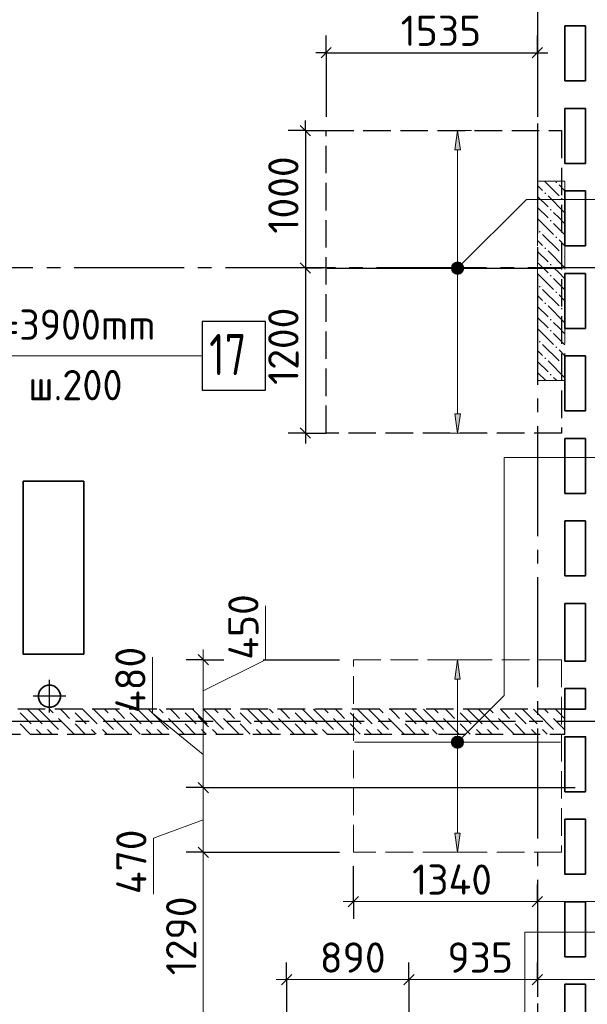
# Model space of a CAD drawing. Header units: millimetres. Extents: x 40580 to 1930067, y -240640 to 81020.
# Tile 276 of 656: x 777207 to 781336, y -192174 to -185014. Entities that reach past the tile are written whole.
import ezdxf

# ---------------------------------------------------------------- set-up
doc = ezdxf.new("R2010")
doc.units = ezdxf.units.MM
for name, pattern in [('______2', [270, 200, -70]), ('______5', [1100, 800, -100, 100, -100]), ('CENTER', [2, 1.25, -0.25, 0.25, -0.25])]:
    doc.linetypes.add(name, pattern=pattern)
for name, color, linetype, lineweight in [('Standard', 7, 'Continuous', 25), ('ДОП Верх по У', 7, 'Continuous', 25), ('ЖБ Перекрытие верхний уровень', 7, 'Continuous', 35), ('ОСИ', 7, 'CENTER', 15), ('Позиционная метка номер позиции', 7, 'Continuous', 13), ('Примечания', 7, 'Continuous', 13)]:
    doc.layers.add(name, color=color, linetype=linetype, lineweight=lineweight)
doc.layers.add('ЖБ Пилон', color=7, linetype='______2', lineweight=13, true_color=0xa0a0a0)
doc.layers.add('ЖБ Стена верхний уровень', color=7, linetype='______2', true_color=0x656565)
doc.styles.add('ISOCPEUR', font='isocpeur.ttf')

msp = doc.modelspace()

# ---------------------------------------------------------------- hatches: boundary and pattern name
at = {"layer": 'ДОП Верх по У', "linetype": 'Continuous', "lineweight": 13, "transparency": 33554687}
for points in [[(780412.2, -185960.6), (780392.2, -185820.6), (780372.2, -185960.6)], [(780354.7, -186820.6), (780429.7, -186820.6), (780424.5, -186801.8)], [(780354.7, -186820.6), (780424.5, -186801.8), (780360, -186801.8)], [(780360, -186839.3), (780429.7, -186820.6), (780354.7, -186820.6)], [(780360, -186801.8), (780424.5, -186801.8), (780411, -186788.3)], [(780360, -186801.8), (780411, -186788.3), (780373.5, -186788.3)], [(780360, -186839.3), (780424.5, -186839.3), (780429.7, -186820.6)], [(780373.5, -186788.3), (780411, -186788.3), (780392.2, -186783.1)], [(780373.5, -186852.8), (780424.5, -186839.3), (780360, -186839.3)], [(780373.5, -186852.8), (780411, -186852.8), (780424.5, -186839.3)], [(780411, -186852.8), (780373.5, -186852.8), (780392.2, -186858.1)], [(780411.2, -189808.6), (780391.2, -189668.6), (780371.2, -189808.6)], [(780353.7, -190268.6), (780428.7, -190268.6), (780423.5, -190249.8)], [(780353.7, -190268.6), (780423.5, -190249.8), (780359, -190249.8)], [(780359, -190249.8), (780423.5, -190249.8), (780410, -190236.4)], [(780359, -190249.8), (780410, -190236.4), (780372.5, -190236.4)], [(780372.5, -190236.4), (780410, -190236.4), (780391.2, -190231.1)], [(780359, -190287.3), (780428.7, -190268.6), (780353.7, -190268.6)], [(780359, -190287.3), (780423.5, -190287.3), (780428.7, -190268.6)], [(780372.5, -190300.8), (780423.5, -190287.3), (780359, -190287.3)], [(780372.5, -190300.8), (780410, -190300.8), (780423.5, -190287.3)], [(780410, -190300.8), (780372.5, -190300.8), (780391.2, -190306.1)]]:
    msp.add_hatch(color=7, dxfattribs=at).paths.add_polyline_path(points)
for points in [[(780412.2, -187880.6), (780392.2, -188020.6), (780372.2, -187880.6)], [(780411.2, -190928.6), (780391.2, -191068.6), (780371.2, -190928.6)]]:
    msp.add_hatch(color=7, dxfattribs=at).paths.add_polyline_path(points, flags=16)
at = {"layer": 'ЖБ Пилон', "linetype": 'Continuous', "lineweight": -3, "transparency": 33554687}
for points in [[(781103.7, -186195.5), (781110.2, -186189), (781116.7, -186195.5), (781110.2, -186202)], [(781023.7, -186275.5), (781030.2, -186269), (781036.7, -186275.5), (781030.2, -186282)], [(781143.7, -186315.5), (781150.2, -186309), (781156.7, -186315.5), (781150.2, -186322)], [(781063.7, -186395.5), (781070.2, -186389), (781076.7, -186395.5), (781070.2, -186402)], [(781063.7, -186475.5), (781070.2, -186469), (781076.7, -186475.5), (781070.2, -186482)], [(780983.7, -186555.5), (780990.2, -186549), (780996.7, -186555.5), (780990.2, -186562)], [(781103.7, -186595.5), (781110.2, -186589), (781116.7, -186595.5), (781110.2, -186602)], [(781023.7, -186675.5), (781030.2, -186669), (781036.7, -186675.5), (781030.2, -186682)], [(781143.7, -186715.5), (781150.2, -186709), (781156.7, -186715.5), (781150.2, -186722)], [(781063.7, -186795.5), (781070.2, -186789), (781076.7, -186795.5), (781070.2, -186802)], [(781063.7, -186875.5), (781070.2, -186869), (781076.7, -186875.5), (781070.2, -186882)], [(780983.7, -186955.5), (780990.2, -186949), (780996.7, -186955.5), (780990.2, -186962)], [(781103.7, -186995.5), (781110.2, -186989), (781116.7, -186995.5), (781110.2, -187002)], [(781023.7, -187075.5), (781030.2, -187069), (781036.7, -187075.5), (781030.2, -187082)], [(781143.7, -187115.5), (781150.2, -187109), (781156.7, -187115.5), (781150.2, -187122)], [(781063.7, -187195.5), (781070.2, -187189), (781076.7, -187195.5), (781070.2, -187202)], [(781063.7, -187275.5), (781070.2, -187269), (781076.7, -187275.5), (781070.2, -187282)], [(780983.7, -187355.5), (780990.2, -187349), (780996.7, -187355.5), (780990.2, -187362)], [(781103.7, -187395.5), (781110.2, -187389), (781116.7, -187395.5), (781110.2, -187402)], [(781023.7, -187475.5), (781030.2, -187469), (781036.7, -187475.5), (781030.2, -187482)], [(781143.7, -187515.5), (781150.2, -187509), (781156.7, -187515.5), (781150.2, -187522)], [(781063.7, -187595.5), (781070.2, -187589), (781076.7, -187595.5), (781070.2, -187602)]]:
    msp.add_hatch(color=7, dxfattribs=at).paths.add_polyline_path(points, flags=16)
at = {"layer": 'Позиционная метка номер позиции', "linetype": 'Continuous', "lineweight": 13, "transparency": 33554687}
for points in [[(780349, -186809.1), (780424.1, -186852.4), (780360.4, -186788.8)], [(780349, -186832), (780403.7, -186863.8), (780349, -186809.1)], [(780349, -186809.1), (780403.7, -186863.8), (780424.1, -186852.4)], [(780360.4, -186788.8), (780435.5, -186832), (780380.8, -186777.3)], [(780360.4, -186788.8), (780424.1, -186852.4), (780435.5, -186832)], [(780380.8, -186777.3), (780435.5, -186832), (780435.5, -186809.1)], [(780380.8, -186777.3), (780435.5, -186809.1), (780403.7, -186777.3)], [(780403.7, -186777.3), (780435.5, -186809.1), (780424.1, -186788.8)], [(780380.8, -186863.8), (780349, -186832), (780360.4, -186852.4)], [(780349, -186832), (780380.8, -186863.8), (780403.7, -186863.8)], [(780348, -190257.2), (780423.1, -190300.4), (780359.4, -190236.8)], [(780348, -190280.1), (780402.7, -190311.9), (780348, -190257.2)], [(780348, -190257.2), (780402.7, -190311.9), (780423.1, -190300.4)], [(780359.4, -190236.8), (780434.5, -190280.1), (780379.8, -190225.3)], [(780359.4, -190236.8), (780423.1, -190300.4), (780434.5, -190280.1)], [(780379.8, -190225.3), (780434.5, -190280.1), (780434.5, -190257.2)], [(780379.8, -190225.3), (780434.5, -190257.2), (780402.7, -190225.3)], [(780402.7, -190225.3), (780434.5, -190257.2), (780423.1, -190236.8)], [(780379.8, -190311.9), (780348, -190280.1), (780359.4, -190300.4)], [(780348, -190280.1), (780379.8, -190311.9), (780402.7, -190311.9)]]:
    msp.add_hatch(color=7, dxfattribs=at).paths.add_polyline_path(points)

# ---------------------------------------------------------------- linework, layer by layer
at = {"layer": 'Standard', "color": 251, "linetype": 'Continuous', "lineweight": -3, "true_color": 0x656565, "transparency": 33554687}
for p, q in [((779436.2, -185254.1), (779436.2, -185129.1)), ((780973.2, -185254.1), (780973.2, -185129.1)), ((779436.2, -185254.1), (779436.2, -185379.1)), ((779436.2, -185254.1), (779436.2, -185720.6)), ((780973.2, -185254.1), (780973.2, -185379.1)), ((780973.2, -185254.1), (780973.2, -185720.6)), ((779285.1, -185820.6), (779160.1, -185820.6)), ((779285.1, -185820.6), (779410.1, -185820.6)), ((779285.1, -185820.6), (779436.2, -185820.6)), ((779285.1, -186818.6), (779160.1, -186818.6)), ((779285.1, -186818.6), (779410.1, -186818.6)), ((779285.1, -186818.6), (779285.1, -186818.6)), ((779285.1, -188020.6), (779160.1, -188020.6)), ((779285.1, -188020.6), (779410.1, -188020.6)), ((779285.1, -188020.6), (779436.2, -188020.6)), ((778541.7, -189668.6), (778416.7, -189668.6)), ((778541.7, -189668.6), (778666.7, -189668.6)), ((778541.7, -189668.6), (778692.1, -189668.6)), ((778541.7, -190598.6), (778416.7, -190598.6)), ((778541.7, -190598.6), (778666.7, -190598.6)), ((778541.7, -191068.6), (778416.7, -191068.6)), ((778541.7, -191068.6), (778666.7, -191068.6)), ((779634.2, -191427.4), (779634.2, -191168.6)), ((779634.2, -191427.4), (779634.2, -191302.4)), ((780973.2, -191427.4), (780973.2, -191302.4)), ((779634.2, -191427.4), (779634.2, -191552.4)), ((780973.2, -191427.4), (780973.2, -191552.4)), ((780973.2, -191427.4), (780973.2, -191427.4)), ((779148.2, -191994.3), (779148.2, -191869.3)), ((780038.2, -191994.3), (780038.2, -191869.3)), ((780973.2, -191994.3), (780973.2, -191869.3)), ((779148.2, -191994.3), (779148.2, -192119.3)), ((779148.2, -191994.3), (779148.2, -192258.6)), ((780038.2, -191994.3), (780038.2, -192119.3)), ((780038.2, -191994.3), (780038.2, -193458.6)), ((780973.2, -191994.3), (780973.2, -192119.3))]:
    msp.add_line(p, q, dxfattribs=at)
at = {"layer": 'Standard', "color": 7, "linetype": 'Continuous', "lineweight": 25, "transparency": 33554687}
for p, q in [((779398.7, -185291.6), (779473.7, -185216.6)), ((780935.7, -185291.6), (781010.7, -185216.6)), ((779247.6, -185783.1), (779322.6, -185858.1)), ((779247.6, -186781.1), (779322.6, -186856.1)), ((779247.6, -187983.1), (779322.6, -188058.1)), ((778504.2, -189631.1), (778579.2, -189706.1)), ((778504.2, -190081.1), (778579.2, -190156.1)), ((778504.2, -190561.1), (778579.2, -190636.1)), ((778504.2, -191031.1), (778579.2, -191106.1)), ((779596.7, -191464.9), (779671.7, -191389.9)), ((780935.7, -191464.9), (781010.7, -191389.9)), ((779110.7, -192031.8), (779185.7, -191956.8)), ((780000.7, -192031.8), (780075.7, -191956.8)), ((780935.7, -192031.8), (781010.7, -191956.8))]:
    msp.add_line(p, q, dxfattribs=at)
at = {"layer": 'Standard', "color": 7, "linetype": 'Continuous', "lineweight": -3, "transparency": 33554687}
for p, q in [((779436.2, -185254.1), (779361.2, -185254.1)), ((779436.2, -185254.1), (780973.2, -185254.1)), ((780973.2, -185254.1), (781048.2, -185254.1)), ((779285.1, -185820.6), (779285.1, -185745.6)), ((779285.1, -186818.6), (779285.1, -188020.6)), ((779285.1, -188020.6), (779285.1, -188095.6))]:
    msp.add_line(p, q, dxfattribs=at)
at = {"layer": 'Standard', "color": 7, "linetype": 'Continuous', "lineweight": 13, "transparency": 33554687}
for p, q in [((778994.1, -189668.6), (778994.1, -189277.6)), ((778541.7, -189668.6), (778541.7, -189593.6)), ((778172.4, -190056.4), (778172.4, -189649.8)), ((778541.7, -189893.6), (778994.1, -189668.6)), ((778541.7, -190358.6), (778172.4, -190056.4)), ((778541.7, -190118.6), (778541.7, -190598.6)), ((778541.7, -190833.6), (778179.1, -190967)), ((778179.1, -190967), (778179.1, -191373.6)), ((779634.2, -191427.4), (779559.2, -191427.4)), ((779634.2, -191427.4), (780973.2, -191427.4)), ((780973.2, -191427.4), (782223.2, -191427.4)), ((779148.2, -191994.3), (779073.2, -191994.3)), ((779148.2, -191994.3), (780038.2, -191994.3)), ((780038.2, -191994.3), (780973.2, -191994.3)), ((780973.2, -191994.3), (782223.2, -191994.3))]:
    msp.add_line(p, q, dxfattribs=at)
at = {"layer": 'Standard', "color": 8, "linetype": '______5', "lineweight": -3, "transparency": 33554687}
for p, q in [((777423.2, -190053.1), (777423.2, -189814.1)), ((777542.7, -189933.6), (777303.7, -189933.6))]:
    msp.add_line(p, q, dxfattribs=at)
at = {"layer": 'Standard', "color": 7, "linetype": 'Continuous', "lineweight": -3, "transparency": 33554687}
msp.add_lwpolyline([(779285.1, -185820.6), (779285.1, -186669.5), (779285.1, -186669.5), (779285.1, -186818.6)], dxfattribs=at)
at = {"layer": 'Standard', "color": 7, "linetype": 'Continuous', "lineweight": 13, "transparency": 33554687}
for points in [[(778541.7, -189668.6), (778541.7, -189973.7), (778541.7, -189973.7), (778541.7, -190118.6)], [(778541.7, -190598.6), (778541.7, -190643.5), (778541.7, -190643.5), (778541.7, -191068.6)], [(778541.7, -191068.6), (778541.7, -191876), (778541.7, -191876), (778541.7, -192358.6)]]:
    msp.add_lwpolyline(points, dxfattribs=at)
at = {"layer": 'Standard', "color": 251, "linetype": 'Continuous', "lineweight": -3, "true_color": 0x656565, "transparency": 33554687}
for points in [[(778977.1, -189668.6), (779060.1, -189668.6), (779060.1, -189668.6), (779534.2, -189668.6)], [(778541.7, -190598.6), (778548.3, -190598.6), (778548.3, -190598.6), (778800.3, -190598.6), (778800.3, -190598.6), (778862.4, -190598.6), (778862.4, -190598.6), (778899.8, -190598.6), (778899.8, -190598.6), (778901.3, -190598.6), (778901.3, -190598.6), (778912.4, -190598.6), (778912.4, -190598.6), (778921.5, -190598.6), (778921.5, -190598.6), (778962.9, -190598.6), (778962.9, -190598.6), (778964.1, -190598.6), (778964.1, -190598.6), (778970.6, -190598.6), (778970.6, -190598.6), (778972.7, -190598.6), (778972.7, -190598.6), (781248.2, -190598.6)], [(778541.7, -191068.6), (778707.6, -191068.6), (778707.6, -191068.6), (778802.4, -191068.6), (778802.4, -191068.6), (778859.3, -191068.6), (778859.3, -191068.6), (778861.6, -191068.6), (778861.6, -191068.6), (778878.5, -191068.6), (778878.5, -191068.6), (778892.3, -191068.6), (778892.3, -191068.6), (778955.4, -191068.6), (778955.4, -191068.6), (778957.3, -191068.6), (778957.3, -191068.6), (778967.1, -191068.6), (778967.1, -191068.6), (778970.4, -191068.6), (778970.4, -191068.6), (779534.2, -191068.6)]]:
    msp.add_lwpolyline(points, dxfattribs=at)
at = {"layer": 'ДОП Верх по У', "color": 251, "linetype": 'Continuous', "lineweight": 13, "true_color": 0x494949, "transparency": 33554687}
for p, q in [((780392.2, -185820.6), (780292.2, -185820.6)), ((780392.2, -185820.6), (780372.2, -185960.6)), ((780412.2, -185960.6), (780392.2, -185820.6)), ((780392.2, -185820.6), (780492.2, -185820.6)), ((780392.2, -185820.6), (780392.2, -185820.6)), ((780372.2, -185960.6), (780412.2, -185960.6)), ((780392.2, -186790.6), (780392.2, -185960.6)), ((780354.7, -186820.6), (780354.7, -186820.6)), ((780429.7, -186820.6), (780429.7, -186820.6)), ((780392.2, -187880.6), (780392.2, -186850.6)), ((780392.2, -188020.6), (780372.2, -187880.6)), ((780372.2, -187880.6), (780412.2, -187880.6)), ((780412.2, -187880.6), (780392.2, -188020.6)), ((780392.2, -188020.6), (780292.2, -188020.6)), ((780392.2, -188020.6), (780492.2, -188020.6)), ((780392.2, -188020.6), (780392.2, -188020.6)), ((780391.2, -189668.6), (780291.2, -189668.6)), ((780391.2, -189668.6), (780371.2, -189808.6)), ((780411.2, -189808.6), (780391.2, -189668.6)), ((780391.2, -189668.6), (780491.2, -189668.6)), ((780391.2, -189668.6), (780391.2, -189668.6)), ((780371.2, -189808.6), (780411.2, -189808.6)), ((780391.2, -190238.6), (780391.2, -189808.6)), ((780353.7, -190268.6), (780353.7, -190268.6)), ((780391.2, -190928.6), (780391.2, -190298.6)), ((780428.7, -190268.6), (780428.7, -190268.6)), ((780391.2, -191068.6), (780371.2, -190928.6)), ((780371.2, -190928.6), (780411.2, -190928.6)), ((780411.2, -190928.6), (780391.2, -191068.6)), ((780391.2, -191068.6), (780291.2, -191068.6)), ((780391.2, -191068.6), (780491.2, -191068.6)), ((780391.2, -191068.6), (780391.2, -191068.6))]:
    msp.add_line(p, q, dxfattribs=at)
at = {"layer": 'ДОП Верх по У', "color": 7, "linetype": 'Continuous', "lineweight": -3, "transparency": 33554687}
msp.add_line((779442.2, -186820.6), (781142.2, -186820.6), dxfattribs=at)
at = {"layer": 'ДОП Верх по У', "color": 7, "linetype": 'Continuous', "lineweight": 13, "transparency": 33554687}
msp.add_line((776335.1, -187458.7), (778421.1, -187458.7), dxfattribs=at)
at = {"layer": 'ДОП Верх по У', "color": 7, "linetype": 'Continuous', "lineweight": 18, "transparency": 33554687}
msp.add_line((779641.2, -190268.6), (781141.2, -190268.6), dxfattribs=at)
at = {"layer": 'ДОП Верх по У', "color": 7, "linetype": 'Continuous', "lineweight": 25, "transparency": 33554687}
msp.add_lwpolyline([(778535.1, -187708.7), (778995.1, -187708.7), (778995.1, -187208.7), (778535.1, -187208.7), (778535.1, -187708.7)], dxfattribs=at)
at = {"layer": 'ДОП Верх по У', "color": 251, "linetype": 'Continuous', "lineweight": 13, "true_color": 0x494949, "transparency": 33554687}
for centre in [(780392.2, -186820.6), (780391.2, -190268.6)]:
    msp.add_circle(centre, 37.5, dxfattribs=at)
at = {"layer": 'ЖБ Перекрытие верхний уровень', "transparency": 33554687}
for p, q in [((781173.2, -185458.6), (781173.2, -185058.6)), ((781173.2, -185058.6), (781323.2, -185058.6)), ((781323.2, -185058.6), (781323.2, -185458.6)), ((781323.2, -185458.6), (781173.2, -185458.6)), ((781173.2, -186058.6), (781173.2, -185658.6)), ((781173.2, -185658.6), (781323.2, -185658.6)), ((781323.2, -185658.6), (781323.2, -186058.6)), ((781323.2, -186058.6), (781173.2, -186058.6)), ((781173.2, -186658.6), (781173.2, -186258.6)), ((781173.2, -186258.6), (781323.2, -186258.6)), ((781323.2, -186258.6), (781323.2, -186658.6)), ((781323.2, -186658.6), (781173.2, -186658.6)), ((781173.2, -187258.6), (781173.2, -186858.6)), ((781173.2, -186858.6), (781323.2, -186858.6)), ((781323.2, -186858.6), (781323.2, -187258.6)), ((781323.2, -187258.6), (781173.2, -187258.6)), ((781173.2, -187858.6), (781173.2, -187458.6)), ((781173.2, -187458.6), (781323.2, -187458.6)), ((781323.2, -187458.6), (781323.2, -187858.6)), ((781323.2, -187858.6), (781173.2, -187858.6)), ((781173.2, -188458.6), (781173.2, -188058.6)), ((781173.2, -188058.6), (781323.2, -188058.6)), ((781323.2, -188058.6), (781323.2, -188458.6)), ((777673.2, -188368.6), (777233.2, -188368.6)), ((777233.2, -188368.6), (777233.2, -189628.6)), ((777673.2, -189628.6), (777673.2, -188368.6)), ((781323.2, -188458.6), (781173.2, -188458.6)), ((781173.2, -189058.6), (781173.2, -188658.6)), ((781173.2, -188658.6), (781323.2, -188658.6)), ((781323.2, -188658.6), (781323.2, -189058.6)), ((781323.2, -189058.6), (781173.2, -189058.6)), ((781173.2, -189678.6), (781173.2, -189258.6)), ((781173.2, -189258.6), (781323.2, -189258.6)), ((781323.2, -189258.6), (781323.2, -189678.6)), ((777233.2, -189628.6), (777573.2, -189628.6)), ((777573.2, -189628.6), (777673.2, -189628.6)), ((781323.2, -189678.6), (781173.2, -189678.6)), ((777351.4, -189897), (777343.6, -189921)), ((777366.2, -189876.6), (777351.4, -189897)), ((777386.6, -189861.7), (777366.2, -189876.6)), ((777410.6, -189853.9), (777386.6, -189861.7)), ((777435.9, -189853.9), (777410.6, -189853.9)), ((777459.9, -189861.7), (777435.9, -189853.9)), ((777480.3, -189876.6), (777459.9, -189861.7)), ((777495.1, -189897), (777480.3, -189876.6)), ((777502.9, -189921), (777495.1, -189897)), ((781173.2, -190028.6), (781173.2, -189878.6)), ((781173.2, -189878.6), (781323.2, -189878.6)), ((781323.2, -189878.6), (781323.2, -190028.6)), ((777343.6, -189921), (777343.6, -189946.2)), ((777343.6, -189946.2), (777351.4, -189970.2)), ((777351.4, -189970.2), (777366.2, -189990.6)), ((777480.3, -189990.6), (777495.1, -189970.2)), ((777495.1, -189970.2), (777502.9, -189946.2)), ((777502.9, -189946.2), (777502.9, -189921)), ((777366.2, -189990.6), (777386.6, -190005.5)), ((777386.6, -190005.5), (777410.6, -190013.3)), ((777410.6, -190013.3), (777435.9, -190013.3)), ((777435.9, -190013.3), (777459.9, -190005.5)), ((777459.9, -190005.5), (777480.3, -189990.6)), ((781323.2, -190028.6), (781173.2, -190028.6))]:
    msp.add_line(p, q, dxfattribs=at)
for points in [[(781323.2, -190628.6), (781323.2, -190228.6), (781173.2, -190228.6), (781173.2, -190628.6)], [(781323.2, -191228.6), (781323.2, -190828.6), (781173.2, -190828.6), (781173.2, -191228.6)], [(781323.2, -191828.6), (781323.2, -191428.6), (781173.2, -191428.6), (781173.2, -191828.6)], [(781323.2, -192028.6), (781323.2, -192428.6), (781173.2, -192428.6), (781173.2, -192028.6)]]:
    msp.add_lwpolyline(points, close=True, dxfattribs=at)
at = {"layer": 'ЖБ Пилон', "color": 253, "linetype": '______2', "lineweight": 13, "true_color": 0xa0a0a0, "transparency": 33554687}
for p, q in [((780973.2, -186188.6), (780973.2, -187638.6)), ((781173.2, -186188.6), (780973.2, -186188.6)), ((781173.2, -187638.6), (781173.2, -186188.6)), ((780973.2, -187638.6), (781173.2, -187638.6))]:
    msp.add_line(p, q, dxfattribs=at)
at = {"layer": 'ЖБ Пилон', "color": 9, "linetype": 'Continuous', "lineweight": -3, "true_color": 0xc7c7c7, "transparency": 33554687}
for p, q in [((781010.2, -186255.5), (780973.2, -186218.5)), ((781023.3, -186188.6), (781130.2, -186295.5)), ((781130.2, -186215.5), (781173.2, -186258.5)), ((780973.2, -186298.5), (781050.2, -186375.5)), ((781050.2, -186295.5), (781170.2, -186415.5)), ((780973.2, -186378.5), (781050.2, -186455.5)), ((781173.2, -186338.5), (781170.2, -186335.5)), ((780973.2, -186458.5), (781090.2, -186575.5)), ((781130.2, -186455.5), (781090.2, -186415.5)), ((781170.2, -186495.5), (781130.2, -186455.5)), ((781090.2, -186495.5), (781173.2, -186578.5)), ((781010.2, -186575.5), (781130.2, -186695.5)), ((781010.2, -186655.5), (780973.2, -186618.5)), ((781130.2, -186615.5), (781173.2, -186658.5)), ((780973.2, -186698.5), (781050.2, -186775.5)), ((781050.2, -186695.5), (781170.2, -186815.5)), ((781173.2, -186738.5), (781170.2, -186735.5)), ((780973.2, -186778.5), (781050.2, -186855.5)), ((781130.2, -186855.5), (781090.2, -186815.5)), ((780973.2, -186858.5), (781090.2, -186975.5)), ((781090.2, -186895.5), (781173.2, -186978.5)), ((781170.2, -186895.5), (781130.2, -186855.5)), ((781010.2, -187055.5), (780973.2, -187018.5)), ((781010.2, -186975.5), (781130.2, -187095.5)), ((781130.2, -187015.5), (781173.2, -187058.5)), ((780973.2, -187098.5), (781050.2, -187175.5)), ((781050.2, -187095.5), (781170.2, -187215.5)), ((780973.2, -187178.5), (781050.2, -187255.5)), ((781173.2, -187138.5), (781170.2, -187135.5)), ((781130.2, -187255.5), (781090.2, -187215.5)), ((780973.2, -187258.5), (781090.2, -187375.5)), ((781090.2, -187295.5), (781173.2, -187378.5)), ((781170.2, -187295.5), (781130.2, -187255.5)), ((781010.2, -187375.5), (781130.2, -187495.5)), ((781010.2, -187455.5), (780973.2, -187418.5)), ((781130.2, -187415.5), (781173.2, -187458.5)), ((780973.2, -187498.5), (781050.2, -187575.5)), ((781050.2, -187495.5), (781170.2, -187615.5)), ((781173.2, -187538.5), (781170.2, -187535.5)), ((780973.2, -187578.5), (781033.3, -187638.6)), ((781113.3, -187638.6), (781090.2, -187615.5))]:
    msp.add_line(p, q, dxfattribs=at)
at = {"layer": 'ЖБ Стена верхний уровень', "color": 251, "linetype": '______2', "lineweight": -3, "true_color": 0x656565, "transparency": 33554687}
for p, q in [((781173.2, -190028.6), (775393.2, -190028.6)), ((781173.2, -190208.6), (781173.2, -190028.6)), ((775393.2, -190208.6), (781173.2, -190208.6))]:
    msp.add_line(p, q, dxfattribs=at)
at = {"layer": 'ЖБ Стена верхний уровень', "color": 9, "linetype": 'Continuous', "lineweight": -3, "true_color": 0xc7c7c7, "transparency": 33554687}
for p, q in [((777290.2, -190055.5), (777263.3, -190028.6)), ((777343.3, -190028.6), (777370.2, -190055.5)), ((777423.3, -190028.6), (777450.2, -190055.5)), ((777530.2, -190055.5), (777503.3, -190028.6)), ((777690.2, -190055.5), (777663.3, -190028.6)), ((777743.3, -190028.6), (777770.2, -190055.5)), ((777823.3, -190028.6), (777850.2, -190055.5)), ((777930.2, -190055.5), (777903.3, -190028.6)), ((778090.2, -190055.5), (778063.3, -190028.6)), ((778143.3, -190028.6), (778170.2, -190055.5)), ((778223.3, -190028.6), (778250.2, -190055.5)), ((778330.2, -190055.5), (778303.3, -190028.6)), ((778490.2, -190055.5), (778463.3, -190028.6)), ((778543.3, -190028.6), (778570.2, -190055.5)), ((778623.3, -190028.6), (778650.2, -190055.5)), ((778730.2, -190055.5), (778703.3, -190028.6)), ((778890.2, -190055.5), (778863.3, -190028.6)), ((778943.3, -190028.6), (778970.2, -190055.5)), ((779023.3, -190028.6), (779050.2, -190055.5)), ((779130.2, -190055.5), (779103.3, -190028.6)), ((779290.2, -190055.5), (779263.3, -190028.6)), ((779343.3, -190028.6), (779370.2, -190055.5)), ((779423.3, -190028.6), (779450.2, -190055.5)), ((779530.2, -190055.5), (779503.3, -190028.6)), ((779690.2, -190055.5), (779663.3, -190028.6)), ((779743.3, -190028.6), (779770.2, -190055.5)), ((779823.3, -190028.6), (779850.2, -190055.5)), ((779930.2, -190055.5), (779903.3, -190028.6)), ((780090.2, -190055.5), (780063.3, -190028.6)), ((780143.3, -190028.6), (780170.2, -190055.5)), ((780223.3, -190028.6), (780250.2, -190055.5)), ((780330.2, -190055.5), (780303.3, -190028.6)), ((780490.2, -190055.5), (780463.3, -190028.6)), ((780543.3, -190028.6), (780570.2, -190055.5)), ((780623.3, -190028.6), (780650.2, -190055.5)), ((780730.2, -190055.5), (780703.3, -190028.6)), ((780890.2, -190055.5), (780863.3, -190028.6)), ((780943.3, -190028.6), (780970.2, -190055.5)), ((781023.3, -190028.6), (781050.2, -190055.5)), ((781130.2, -190055.5), (781103.3, -190028.6)), ((777210.2, -190055.5), (777290.2, -190135.5)), ((777290.2, -190055.5), (777370.2, -190135.5)), ((777370.2, -190055.5), (777490.2, -190175.5)), ((777490.2, -190095.5), (777603.3, -190208.6)), ((777570.2, -190095.5), (777530.2, -190055.5)), ((777610.2, -190055.5), (777690.2, -190135.5)), ((777690.2, -190055.5), (777770.2, -190135.5)), ((777770.2, -190055.5), (777890.2, -190175.5)), ((777890.2, -190095.5), (778003.3, -190208.6)), ((777970.2, -190095.5), (777930.2, -190055.5)), ((778010.2, -190055.5), (778090.2, -190135.5)), ((778090.2, -190055.5), (778170.2, -190135.5)), ((778170.2, -190055.5), (778290.2, -190175.5)), ((778290.2, -190095.5), (778403.3, -190208.6)), ((778370.2, -190095.5), (778330.2, -190055.5)), ((778410.2, -190055.5), (778490.2, -190135.5)), ((778490.2, -190055.5), (778570.2, -190135.5)), ((778570.2, -190055.5), (778690.2, -190175.5)), ((778690.2, -190095.5), (778803.3, -190208.6)), ((778770.2, -190095.5), (778730.2, -190055.5)), ((778810.2, -190055.5), (778890.2, -190135.5)), ((778890.2, -190055.5), (778970.2, -190135.5)), ((778970.2, -190055.5), (779090.2, -190175.5)), ((779090.2, -190095.5), (779203.3, -190208.6)), ((779170.2, -190095.5), (779130.2, -190055.5)), ((779210.2, -190055.5), (779290.2, -190135.5)), ((779290.2, -190055.5), (779370.2, -190135.5)), ((779370.2, -190055.5), (779490.2, -190175.5)), ((779490.2, -190095.5), (779603.3, -190208.6)), ((779570.2, -190095.5), (779530.2, -190055.5)), ((779610.2, -190055.5), (779690.2, -190135.5)), ((779690.2, -190055.5), (779770.2, -190135.5)), ((779770.2, -190055.5), (779890.2, -190175.5)), ((779890.2, -190095.5), (780003.3, -190208.6)), ((779970.2, -190095.5), (779930.2, -190055.5)), ((780010.2, -190055.5), (780090.2, -190135.5)), ((780090.2, -190055.5), (780170.2, -190135.5)), ((780170.2, -190055.5), (780290.2, -190175.5)), ((780290.2, -190095.5), (780403.3, -190208.6)), ((780370.2, -190095.5), (780330.2, -190055.5)), ((780410.2, -190055.5), (780490.2, -190135.5)), ((780490.2, -190055.5), (780570.2, -190135.5)), ((780570.2, -190055.5), (780690.2, -190175.5)), ((780690.2, -190095.5), (780803.3, -190208.6)), ((780770.2, -190095.5), (780730.2, -190055.5)), ((780810.2, -190055.5), (780890.2, -190135.5)), ((780890.2, -190055.5), (780970.2, -190135.5)), ((780970.2, -190055.5), (781090.2, -190175.5)), ((781090.2, -190095.5), (781173.2, -190178.5)), ((781170.2, -190095.5), (781130.2, -190055.5)), ((777210.2, -190135.5), (777283.3, -190208.6)), ((777363.3, -190208.6), (777330.2, -190175.5)), ((777410.2, -190175.5), (777443.3, -190208.6)), ((777610.2, -190135.5), (777683.3, -190208.6)), ((777763.3, -190208.6), (777730.2, -190175.5)), ((777810.2, -190175.5), (777843.3, -190208.6)), ((778010.2, -190135.5), (778083.3, -190208.6)), ((778163.3, -190208.6), (778130.2, -190175.5)), ((778210.2, -190175.5), (778243.3, -190208.6)), ((778410.2, -190135.5), (778483.3, -190208.6)), ((778563.3, -190208.6), (778530.2, -190175.5)), ((778610.2, -190175.5), (778643.3, -190208.6)), ((778810.2, -190135.5), (778883.3, -190208.6)), ((778963.3, -190208.6), (778930.2, -190175.5)), ((779010.2, -190175.5), (779043.3, -190208.6)), ((779210.2, -190135.5), (779283.3, -190208.6)), ((779363.3, -190208.6), (779330.2, -190175.5)), ((779410.2, -190175.5), (779443.3, -190208.6)), ((779610.2, -190135.5), (779683.3, -190208.6)), ((779763.3, -190208.6), (779730.2, -190175.5)), ((779810.2, -190175.5), (779843.3, -190208.6)), ((780010.2, -190135.5), (780083.3, -190208.6)), ((780163.3, -190208.6), (780130.2, -190175.5)), ((780210.2, -190175.5), (780243.3, -190208.6)), ((780410.2, -190135.5), (780483.3, -190208.6)), ((780563.3, -190208.6), (780530.2, -190175.5)), ((780610.2, -190175.5), (780643.3, -190208.6)), ((780810.2, -190135.5), (780883.3, -190208.6)), ((780963.3, -190208.6), (780930.2, -190175.5)), ((781010.2, -190175.5), (781043.3, -190208.6))]:
    msp.add_line(p, q, dxfattribs=at)
at = {"layer": 'ОСИ', "color": 8, "linetype": '______5', "lineweight": -3, "transparency": 33554687}
for p, q in [((780973.2, -182468.6), (780973.2, -233188.6)), ((781703.2, -186818.6), (762749.2, -186818.6)), ((781913.2, -190118.6), (762749.2, -190118.6))]:
    msp.add_line(p, q, dxfattribs=at)
at = {"layer": 'Позиционная метка номер позиции', "color": 7, "linetype": 'Continuous', "lineweight": 13, "transparency": 33554687}
for p, q in [((780360.4, -186788.8), (780360.4, -186788.8)), ((780424.1, -186788.8), (780424.1, -186788.8)), ((780360.4, -186852.4), (780360.4, -186852.4)), ((780424.1, -186852.4), (780424.1, -186852.4)), ((780359.4, -190236.8), (780359.4, -190236.8)), ((780423.1, -190236.8), (780423.1, -190236.8)), ((780359.4, -190300.4), (780359.4, -190300.4)), ((780423.1, -190300.4), (780423.1, -190300.4))]:
    msp.add_line(p, q, dxfattribs=at)
for points in [[(780392.2, -186820.6), (780892.2, -186320.6), (784003.2, -186320.6)], [(774523.2, -189375.6), (774958.9, -187872.9), (774958.9, -187458.7), (778535.1, -187458.7)], [(780391.2, -190268.6), (780730.6, -189929.2), (780730.6, -188198.6), (785923.2, -188198.6)], [(780590.2, -192758.6), (780880.1, -192468.7), (780880.1, -191648.7), (785923.2, -191648.7)]]:
    msp.add_lwpolyline(points, dxfattribs=at)
for centre in [(780392.2, -186820.6), (780391.2, -190268.6)]:
    msp.add_circle(centre, 45, dxfattribs=at)
at = {"layer": 'Примечания', "color": 7, "linetype": '______2', "lineweight": -3, "transparency": 33554687}
for p, q in [((779436.2, -185820.6), (781148.2, -185820.6)), ((779436.2, -188020.6), (779436.2, -185820.6)), ((781148.2, -185820.6), (781148.2, -188020.6)), ((781148.2, -188020.6), (779436.2, -188020.6))]:
    msp.add_line(p, q, dxfattribs=at)
at = {"layer": 'Примечания', "color": 7, "linetype": '______2', "lineweight": 18, "transparency": 33554687}
for p, q in [((779634.2, -189668.6), (781148.2, -189668.6)), ((779634.2, -191068.6), (779634.2, -189668.6)), ((781148.2, -189668.6), (781148.2, -191068.6)), ((781148.2, -191068.6), (779634.2, -191068.6))]:
    msp.add_line(p, q, dxfattribs=at)

# ---------------------------------------------------------------- texts
at = {"layer": 'Standard', "color": 7, "linetype": 'Continuous', "lineweight": 25, "transparency": 33554687, "char_height": 220, "attachment_point": 7, "style": 'ISOCPEUR'}
for s, insert, width in [('1535', (779978.1, -185204.1), 579.012), ('1340', (780061.3, -191377.4), 610.171), ('890', (779389.9, -191944.3), 531.973), ('935', (780318.1, -191944.3), 500.82)]:
    msp.add_mtext(s, dxfattribs=dict(at, insert=insert, width=width))
at = {"layer": 'Standard', "color": 7, "linetype": 'Continuous', "lineweight": 25, "transparency": 33554687, "char_height": 220, "attachment_point": 7, "rotation": 90, "style": 'ISOCPEUR'}
for s, insert, width in [('1000', (779235.1, -186569.8), 625.741), ('1200', (779235.1, -187669.8), 625.741), ('450', (778944, -189668.6), 516.384), ('480', (778122.3, -190056.4), 531.967), ('470', (778129, -191373.6), 531.967), ('1290', (778491.6, -191963.8), 625.741)]:
    msp.add_mtext(s, dxfattribs=dict(at, insert=insert, width=width))
at = {"layer": 'ДОП Верх по У', "color": 7, "linetype": 'Continuous', "lineweight": 13, "transparency": 33554687, "attachment_point": 7, "style": 'ISOCPEUR'}
for s, insert, char_height, width in [('\\W0.96;ø12 L=3900mm ', (776355.1, -187341.4), 220, 2152.025), ('\\W0.75;17', (778585.1, -187598.7), 300, 472.649), ('\\W0.97;8шт. ш.200 ', (776575.1, -187781.4), 220, 1713.197)]:
    msp.add_mtext(s, dxfattribs=dict(at, insert=insert, char_height=char_height, width=width))

doc.saveas('drawing.dxf')
